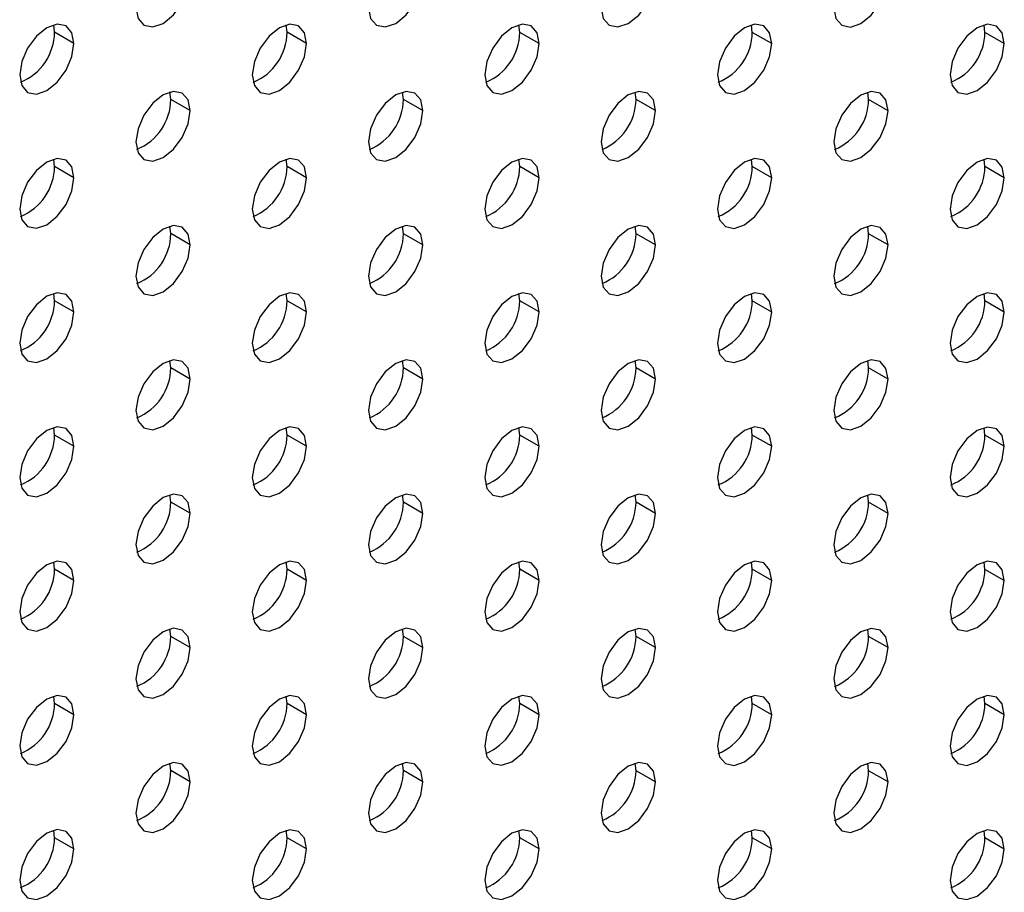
# Model space of a CAD drawing. Header units: millimetres. Extents: x 0 to 1118, y 0 to 864.
# Tile 361 of 397: x 1024.96 to 1028.55, y 697.91 to 701.1. Entities that reach past the tile are written whole.
import ezdxf

# ---------------------------------------------------------------- set-up
doc = ezdxf.new("R2010")
doc.units = ezdxf.units.MM

msp = doc.modelspace()

# ---------------------------------------------------------------- linework, layer by layer
at = {"color": 7, "linetype": 'Continuous', "lineweight": 25}
for p, q in [((1025.0851, 701.0524), (1025.0818, 701.0795)), ((1025.9336, 701.0523), (1025.9304, 701.0794)), ((1026.7821, 701.0522), (1026.7789, 701.0793)), ((1027.6306, 701.0522), (1027.6274, 701.0792)), ((1028.4792, 701.0521), (1028.4759, 701.0792)), ((1025.1558, 701.0116), (1025.0851, 701.0524)), ((1026.0043, 701.0115), (1025.9336, 701.0523)), ((1026.8528, 701.0114), (1026.7821, 701.0522)), ((1027.7013, 701.0113), (1027.6306, 701.0522)), ((1028.5499, 701.0113), (1028.4792, 701.0521)), ((1025.5093, 700.8074), (1025.5061, 700.8345)), ((1026.3578, 700.8073), (1026.3546, 700.8344)), ((1027.2064, 700.8072), (1027.2031, 700.8343)), ((1028.0549, 700.8071), (1028.0517, 700.8342)), ((1025.58, 700.7666), (1025.5093, 700.8074)), ((1026.4286, 700.7665), (1026.3578, 700.8073)), ((1027.2771, 700.7664), (1027.2064, 700.8072)), ((1028.1256, 700.7663), (1028.0549, 700.8071)), ((1025.0851, 700.5625), (1025.0818, 700.5896)), ((1025.9336, 700.5624), (1025.9304, 700.5895)), ((1026.7821, 700.5623), (1026.7789, 700.5894)), ((1027.6306, 700.5622), (1027.6274, 700.5893)), ((1028.4792, 700.5621), (1028.4759, 700.5892)), ((1025.1558, 700.5216), (1025.0851, 700.5625)), ((1026.0043, 700.5216), (1025.9336, 700.5624)), ((1026.8528, 700.5215), (1026.7821, 700.5623)), ((1027.7013, 700.5214), (1027.6306, 700.5622)), ((1028.5499, 700.5213), (1028.4792, 700.5621)), ((1025.5093, 700.3175), (1025.5061, 700.3446)), ((1025.58, 700.2766), (1025.5093, 700.3175)), ((1026.3578, 700.3174), (1026.3546, 700.3445)), ((1026.4286, 700.2766), (1026.3578, 700.3174)), ((1027.2064, 700.3173), (1027.2031, 700.3444)), ((1027.2771, 700.2765), (1027.2064, 700.3173)), ((1028.0549, 700.3172), (1028.0517, 700.3443)), ((1028.1256, 700.2764), (1028.0549, 700.3172)), ((1025.0851, 700.0725), (1025.0818, 700.0996)), ((1025.1558, 700.0317), (1025.0851, 700.0725)), ((1025.9336, 700.0725), (1025.9304, 700.0996)), ((1026.0043, 700.0316), (1025.9336, 700.0725)), ((1026.7821, 700.0724), (1026.7789, 700.0995)), ((1026.8528, 700.0316), (1026.7821, 700.0724)), ((1027.6306, 700.0723), (1027.6274, 700.0994)), ((1027.7013, 700.0315), (1027.6306, 700.0723)), ((1028.4792, 700.0722), (1028.4759, 700.0993)), ((1028.5499, 700.0314), (1028.4792, 700.0722)), ((1025.5093, 699.8275), (1025.5061, 699.8546)), ((1026.3578, 699.8275), (1026.3546, 699.8545)), ((1027.2064, 699.8274), (1027.2031, 699.8545)), ((1028.0549, 699.8273), (1028.0517, 699.8544)), ((1025.58, 699.7867), (1025.5093, 699.8275)), ((1026.4286, 699.7866), (1026.3578, 699.8275)), ((1027.2771, 699.7866), (1027.2064, 699.8274)), ((1028.1256, 699.7865), (1028.0549, 699.8273)), ((1025.0851, 699.5826), (1025.0818, 699.6097)), ((1025.9336, 699.5825), (1025.9304, 699.6096)), ((1026.7821, 699.5825), (1026.7789, 699.6095)), ((1027.6306, 699.5824), (1027.6274, 699.6095)), ((1028.4792, 699.5823), (1028.4759, 699.6094)), ((1025.1558, 699.5418), (1025.0851, 699.5826)), ((1026.0043, 699.5417), (1025.9336, 699.5825)), ((1026.8528, 699.5416), (1026.7821, 699.5825)), ((1027.7013, 699.5416), (1027.6306, 699.5824)), ((1028.5499, 699.5415), (1028.4792, 699.5823)), ((1025.5093, 699.3376), (1025.5061, 699.3647)), ((1026.3578, 699.3375), (1026.3546, 699.3646)), ((1027.2064, 699.3375), (1027.2031, 699.3645)), ((1028.0549, 699.3374), (1028.0517, 699.3645)), ((1025.58, 699.2968), (1025.5093, 699.3376)), ((1026.4286, 699.2967), (1026.3578, 699.3375)), ((1027.2771, 699.2966), (1027.2064, 699.3375)), ((1028.1256, 699.2966), (1028.0549, 699.3374)), ((1025.0851, 699.0927), (1025.0818, 699.1198)), ((1025.9336, 699.0926), (1025.9304, 699.1197)), ((1026.7821, 699.0925), (1026.7789, 699.1196)), ((1027.6306, 699.0925), (1027.6274, 699.1195)), ((1028.4792, 699.0924), (1028.4759, 699.1195)), ((1025.1558, 699.0519), (1025.0851, 699.0927)), ((1026.0043, 699.0518), (1025.9336, 699.0926)), ((1026.8528, 699.0517), (1026.7821, 699.0925)), ((1027.7013, 699.0516), (1027.6306, 699.0925)), ((1028.5499, 699.0516), (1028.4792, 699.0924)), ((1025.5093, 698.8477), (1025.5061, 698.8748)), ((1025.58, 698.8069), (1025.5093, 698.8477)), ((1026.3578, 698.8476), (1026.3546, 698.8747)), ((1026.4286, 698.8068), (1026.3578, 698.8476)), ((1027.2064, 698.8475), (1027.2031, 698.8746)), ((1027.2771, 698.8067), (1027.2064, 698.8475)), ((1028.0549, 698.8475), (1028.0517, 698.8745)), ((1028.1256, 698.8066), (1028.0549, 698.8475)), ((1025.0851, 698.6028), (1025.0818, 698.6299)), ((1025.9336, 698.6027), (1025.9304, 698.6298)), ((1026.7821, 698.6026), (1026.7789, 698.6297)), ((1027.6306, 698.6025), (1027.6274, 698.6296)), ((1028.4792, 698.6024), (1028.4759, 698.6295)), ((1025.1558, 698.5619), (1025.0851, 698.6028)), ((1026.0043, 698.5619), (1025.9336, 698.6027)), ((1026.8528, 698.5618), (1026.7821, 698.6026)), ((1027.7013, 698.5617), (1027.6306, 698.6025)), ((1028.5499, 698.5616), (1028.4792, 698.6024)), ((1025.5093, 698.3578), (1025.5061, 698.3849)), ((1026.3578, 698.3577), (1026.3546, 698.3848)), ((1027.2064, 698.3576), (1027.2031, 698.3847)), ((1028.0549, 698.3575), (1028.0517, 698.3846)), ((1025.58, 698.3169), (1025.5093, 698.3578)), ((1026.4286, 698.3169), (1026.3578, 698.3577)), ((1027.2771, 698.3168), (1027.2064, 698.3576)), ((1028.1256, 698.3167), (1028.0549, 698.3575)), ((1025.0851, 698.1128), (1025.0818, 698.1399)), ((1025.9336, 698.1128), (1025.9304, 698.1399)), ((1026.7821, 698.1127), (1026.7789, 698.1398)), ((1027.6306, 698.1126), (1027.6274, 698.1397)), ((1028.4792, 698.1125), (1028.4759, 698.1396)), ((1025.1558, 698.072), (1025.0851, 698.1128)), ((1026.0043, 698.0719), (1025.9336, 698.1128)), ((1026.8528, 698.0719), (1026.7821, 698.1127)), ((1027.7013, 698.0718), (1027.6306, 698.1126)), ((1028.5499, 698.0717), (1028.4792, 698.1125))]:
    msp.add_line(p, q, dxfattribs=at)
at = {"color": 7, "linetype": 'Continuous', "lineweight": 25, "flags": 128}
for points in [[(1025.382, 701.1422), (1025.3896, 701.1028), (1025.411, 701.0781), (1025.4431, 701.0719), (1025.481, 701.085), (1025.5189, 701.1156), (1025.551, 701.1589), (1025.5725, 701.2084), (1025.58, 701.2565)], [(1026.2306, 701.1421), (1026.2381, 701.1027), (1026.2596, 701.078), (1026.2917, 701.0718), (1026.3296, 701.0849), (1026.3674, 701.1155), (1026.3996, 701.1588), (1026.421, 701.2083), (1026.4286, 701.2564)], [(1027.0791, 701.142), (1027.0866, 701.1026), (1027.1081, 701.0779), (1027.1402, 701.0717), (1027.1781, 701.0849), (1027.216, 701.1154), (1027.2481, 701.1588), (1027.2695, 701.2082), (1027.2771, 701.2563)], [(1027.9276, 701.142), (1027.9352, 701.1026), (1027.9566, 701.0779), (1027.9887, 701.0716), (1028.0266, 701.0848), (1028.0645, 701.1154), (1028.0966, 701.1587), (1028.1181, 701.2082), (1028.1256, 701.2563)], [(1025.1558, 701.0116), (1025.1482, 701.051), (1025.1268, 701.0757), (1025.0947, 701.0819), (1025.0568, 701.0687), (1025.0189, 701.0382), (1024.9868, 700.9948), (1024.9653, 700.9454), (1024.9578, 700.8973)], [(1026.0043, 701.0115), (1025.9968, 701.0509), (1025.9753, 701.0756), (1025.9432, 701.0818), (1025.9053, 701.0687), (1025.8674, 701.0381), (1025.8353, 700.9948), (1025.8138, 700.9453), (1025.8063, 700.8972)], [(1026.8528, 701.0114), (1026.8453, 701.0508), (1026.8238, 701.0755), (1026.7917, 701.0817), (1026.7538, 701.0686), (1026.7159, 701.038), (1026.6838, 700.9947), (1026.6624, 700.9452), (1026.6548, 700.8971)], [(1027.7013, 701.0113), (1027.6938, 701.0507), (1027.6724, 701.0754), (1027.6402, 701.0817), (1027.6024, 701.0685), (1027.5645, 701.0379), (1027.5324, 700.9946), (1027.5109, 700.9451), (1027.5034, 700.897)], [(1028.5499, 701.0113), (1028.5423, 701.0506), (1028.5209, 701.0753), (1028.4888, 701.0816), (1028.4509, 701.0684), (1028.413, 701.0378), (1028.3809, 700.9945), (1028.3594, 700.9451), (1028.3519, 700.897)], [(1024.9578, 700.8973), (1024.9653, 700.8579), (1024.9868, 700.8332), (1025.0189, 700.8269), (1025.0568, 700.8401), (1025.0947, 700.8707), (1025.1268, 700.914), (1025.1482, 700.9635), (1025.1558, 701.0116)], [(1025.8063, 700.8972), (1025.8138, 700.8578), (1025.8353, 700.8331), (1025.8674, 700.8269), (1025.9053, 700.84), (1025.9432, 700.8706), (1025.9753, 700.9139), (1025.9968, 700.9634), (1026.0043, 701.0115)], [(1026.6548, 700.8971), (1026.6624, 700.8577), (1026.6838, 700.833), (1026.7159, 700.8268), (1026.7538, 700.8399), (1026.7917, 700.8705), (1026.8238, 700.9138), (1026.8453, 700.9633), (1026.8528, 701.0114)], [(1027.5034, 700.897), (1027.5109, 700.8576), (1027.5324, 700.8329), (1027.5645, 700.8267), (1027.6024, 700.8399), (1027.6402, 700.8704), (1027.6724, 700.9138), (1027.6938, 700.9632), (1027.7013, 701.0113)], [(1028.3519, 700.897), (1028.3594, 700.8576), (1028.3809, 700.8329), (1028.413, 700.8266), (1028.4509, 700.8398), (1028.4888, 700.8704), (1028.5209, 700.9137), (1028.5423, 700.9632), (1028.5499, 701.0113)], [(1025.58, 700.7666), (1025.5725, 700.806), (1025.551, 700.8307), (1025.5189, 700.8369), (1025.481, 700.8237), (1025.4431, 700.7932), (1025.411, 700.7498), (1025.3896, 700.7004), (1025.382, 700.6523)], [(1026.4286, 700.7665), (1026.421, 700.8059), (1026.3996, 700.8306), (1026.3674, 700.8368), (1026.3296, 700.8237), (1026.2917, 700.7931), (1026.2596, 700.7498), (1026.2381, 700.7003), (1026.2306, 700.6522)], [(1027.2771, 700.7664), (1027.2695, 700.8058), (1027.2481, 700.8305), (1027.216, 700.8367), (1027.1781, 700.8236), (1027.1402, 700.793), (1027.1081, 700.7497), (1027.0866, 700.7002), (1027.0791, 700.6521)], [(1028.1256, 700.7663), (1028.1181, 700.8057), (1028.0966, 700.8304), (1028.0645, 700.8367), (1028.0266, 700.8235), (1027.9887, 700.7929), (1027.9566, 700.7496), (1027.9352, 700.7001), (1027.9276, 700.652)], [(1025.382, 700.6523), (1025.3896, 700.6129), (1025.411, 700.5882), (1025.4431, 700.5819), (1025.481, 700.5951), (1025.5189, 700.6257), (1025.551, 700.669), (1025.5725, 700.7185), (1025.58, 700.7666)], [(1026.2306, 700.6522), (1026.2381, 700.6128), (1026.2596, 700.5881), (1026.2917, 700.5819), (1026.3296, 700.595), (1026.3674, 700.6256), (1026.3996, 700.6689), (1026.421, 700.7184), (1026.4286, 700.7665)], [(1027.0791, 700.6521), (1027.0866, 700.6127), (1027.1081, 700.588), (1027.1402, 700.5818), (1027.1781, 700.5949), (1027.216, 700.6255), (1027.2481, 700.6688), (1027.2695, 700.7183), (1027.2771, 700.7664)], [(1027.9276, 700.652), (1027.9352, 700.6126), (1027.9566, 700.5879), (1027.9887, 700.5817), (1028.0266, 700.5949), (1028.0645, 700.6254), (1028.0966, 700.6688), (1028.1181, 700.7182), (1028.1256, 700.7663)], [(1025.1558, 700.5216), (1025.1482, 700.561), (1025.1268, 700.5857), (1025.0947, 700.592), (1025.0568, 700.5788), (1025.0189, 700.5482), (1024.9868, 700.5049), (1024.9653, 700.4554), (1024.9578, 700.4073)], [(1026.0043, 700.5216), (1025.9968, 700.561), (1025.9753, 700.5857), (1025.9432, 700.5919), (1025.9053, 700.5787), (1025.8674, 700.5482), (1025.8353, 700.5048), (1025.8138, 700.4554), (1025.8063, 700.4073)], [(1026.8528, 700.5215), (1026.8453, 700.5609), (1026.8238, 700.5856), (1026.7917, 700.5918), (1026.7538, 700.5787), (1026.7159, 700.5481), (1026.6838, 700.5048), (1026.6624, 700.4553), (1026.6548, 700.4072)], [(1027.7013, 700.5214), (1027.6938, 700.5608), (1027.6724, 700.5855), (1027.6402, 700.5917), (1027.6024, 700.5786), (1027.5645, 700.548), (1027.5324, 700.5047), (1027.5109, 700.4552), (1027.5034, 700.4071)], [(1028.5499, 700.5213), (1028.5423, 700.5607), (1028.5209, 700.5854), (1028.4888, 700.5917), (1028.4509, 700.5785), (1028.413, 700.5479), (1028.3809, 700.5046), (1028.3594, 700.4551), (1028.3519, 700.407)], [(1024.9578, 700.4073), (1024.9653, 700.368), (1024.9868, 700.3433), (1025.0189, 700.337), (1025.0568, 700.3502), (1025.0947, 700.3808), (1025.1268, 700.4241), (1025.1482, 700.4735), (1025.1558, 700.5216)], [(1025.8063, 700.4073), (1025.8138, 700.3679), (1025.8353, 700.3432), (1025.8674, 700.3369), (1025.9053, 700.3501), (1025.9432, 700.3807), (1025.9753, 700.424), (1025.9968, 700.4735), (1026.0043, 700.5216)], [(1026.6548, 700.4072), (1026.6624, 700.3678), (1026.6838, 700.3431), (1026.7159, 700.3369), (1026.7538, 700.35), (1026.7917, 700.3806), (1026.8238, 700.4239), (1026.8453, 700.4734), (1026.8528, 700.5215)], [(1027.5034, 700.4071), (1027.5109, 700.3677), (1027.5324, 700.343), (1027.5645, 700.3368), (1027.6024, 700.3499), (1027.6402, 700.3805), (1027.6724, 700.4238), (1027.6938, 700.4733), (1027.7013, 700.5214)], [(1028.3519, 700.407), (1028.3594, 700.3676), (1028.3809, 700.3429), (1028.413, 700.3367), (1028.4509, 700.3499), (1028.4888, 700.3804), (1028.5209, 700.4238), (1028.5423, 700.4732), (1028.5499, 700.5213)], [(1025.58, 700.2766), (1025.5725, 700.316), (1025.551, 700.3407), (1025.5189, 700.347), (1025.481, 700.3338), (1025.4431, 700.3032), (1025.411, 700.2599), (1025.3896, 700.2104), (1025.382, 700.1623)], [(1026.4286, 700.2766), (1026.421, 700.316), (1026.3996, 700.3407), (1026.3674, 700.3469), (1026.3296, 700.3337), (1026.2917, 700.3032), (1026.2596, 700.2598), (1026.2381, 700.2104), (1026.2306, 700.1623)], [(1027.2771, 700.2765), (1027.2695, 700.3159), (1027.2481, 700.3406), (1027.216, 700.3468), (1027.1781, 700.3337), (1027.1402, 700.3031), (1027.1081, 700.2598), (1027.0866, 700.2103), (1027.0791, 700.1622)], [(1028.1256, 700.2764), (1028.1181, 700.3158), (1028.0966, 700.3405), (1028.0645, 700.3467), (1028.0266, 700.3336), (1027.9887, 700.303), (1027.9566, 700.2597), (1027.9352, 700.2102), (1027.9276, 700.1621)], [(1025.382, 700.1623), (1025.3896, 700.1229), (1025.411, 700.0983), (1025.4431, 700.092), (1025.481, 700.1052), (1025.5189, 700.1358), (1025.551, 700.1791), (1025.5725, 700.2285), (1025.58, 700.2766)], [(1026.2306, 700.1623), (1026.2381, 700.1229), (1026.2596, 700.0982), (1026.2917, 700.0919), (1026.3296, 700.1051), (1026.3674, 700.1357), (1026.3996, 700.179), (1026.421, 700.2285), (1026.4286, 700.2766)], [(1027.0791, 700.1622), (1027.0866, 700.1228), (1027.1081, 700.0981), (1027.1402, 700.0919), (1027.1781, 700.105), (1027.216, 700.1356), (1027.2481, 700.1789), (1027.2695, 700.2284), (1027.2771, 700.2765)], [(1027.9276, 700.1621), (1027.9352, 700.1227), (1027.9566, 700.098), (1027.9887, 700.0918), (1028.0266, 700.1049), (1028.0645, 700.1355), (1028.0966, 700.1788), (1028.1181, 700.2283), (1028.1256, 700.2764)], [(1025.1558, 700.0317), (1025.1482, 700.0711), (1025.1268, 700.0958), (1025.0947, 700.1021), (1025.0568, 700.0889), (1025.0189, 700.0583), (1024.9868, 700.015), (1024.9653, 699.9655), (1024.9578, 699.9174)], [(1026.0043, 700.0316), (1025.9968, 700.071), (1025.9753, 700.0957), (1025.9432, 700.102), (1025.9053, 700.0888), (1025.8674, 700.0582), (1025.8353, 700.0149), (1025.8138, 699.9654), (1025.8063, 699.9173)], [(1026.8528, 700.0316), (1026.8453, 700.071), (1026.8238, 700.0957), (1026.7917, 700.1019), (1026.7538, 700.0887), (1026.7159, 700.0582), (1026.6838, 700.0148), (1026.6624, 699.9654), (1026.6548, 699.9173)], [(1027.7013, 700.0315), (1027.6938, 700.0709), (1027.6724, 700.0956), (1027.6402, 700.1018), (1027.6024, 700.0886), (1027.5645, 700.0581), (1027.5324, 700.0148), (1027.5109, 699.9653), (1027.5034, 699.9172)], [(1028.5499, 700.0314), (1028.5423, 700.0708), (1028.5209, 700.0955), (1028.4888, 700.1017), (1028.4509, 700.0886), (1028.413, 700.058), (1028.3809, 700.0147), (1028.3594, 699.9652), (1028.3519, 699.9171)], [(1024.9578, 699.9174), (1024.9653, 699.878), (1024.9868, 699.8533), (1025.0189, 699.8471), (1025.0568, 699.8603), (1025.0947, 699.8908), (1025.1268, 699.9341), (1025.1482, 699.9836), (1025.1558, 700.0317)], [(1025.8063, 699.9173), (1025.8138, 699.8779), (1025.8353, 699.8532), (1025.8674, 699.847), (1025.9053, 699.8602), (1025.9432, 699.8907), (1025.9753, 699.9341), (1025.9968, 699.9835), (1026.0043, 700.0316)], [(1026.6548, 699.9173), (1026.6624, 699.8779), (1026.6838, 699.8532), (1026.7159, 699.8469), (1026.7538, 699.8601), (1026.7917, 699.8907), (1026.8238, 699.934), (1026.8453, 699.9835), (1026.8528, 700.0316)], [(1027.5034, 699.9172), (1027.5109, 699.8778), (1027.5324, 699.8531), (1027.5645, 699.8469), (1027.6024, 699.86), (1027.6402, 699.8906), (1027.6724, 699.9339), (1027.6938, 699.9834), (1027.7013, 700.0315)], [(1028.3519, 699.9171), (1028.3594, 699.8777), (1028.3809, 699.853), (1028.413, 699.8468), (1028.4509, 699.8599), (1028.4888, 699.8905), (1028.5209, 699.9338), (1028.5423, 699.9833), (1028.5499, 700.0314)], [(1025.58, 699.7867), (1025.5725, 699.8261), (1025.551, 699.8508), (1025.5189, 699.8571), (1025.481, 699.8439), (1025.4431, 699.8133), (1025.411, 699.77), (1025.3896, 699.7205), (1025.382, 699.6724)], [(1026.4286, 699.7866), (1026.421, 699.826), (1026.3996, 699.8507), (1026.3674, 699.857), (1026.3296, 699.8438), (1026.2917, 699.8132), (1026.2596, 699.7699), (1026.2381, 699.7204), (1026.2306, 699.6723)], [(1027.2771, 699.7866), (1027.2695, 699.826), (1027.2481, 699.8507), (1027.216, 699.8569), (1027.1781, 699.8437), (1027.1402, 699.8132), (1027.1081, 699.7698), (1027.0866, 699.7204), (1027.0791, 699.6723)], [(1028.1256, 699.7865), (1028.1181, 699.8259), (1028.0966, 699.8506), (1028.0645, 699.8568), (1028.0266, 699.8436), (1027.9887, 699.8131), (1027.9566, 699.7698), (1027.9352, 699.7203), (1027.9276, 699.6722)], [(1025.382, 699.6724), (1025.3896, 699.633), (1025.411, 699.6083), (1025.4431, 699.6021), (1025.481, 699.6153), (1025.5189, 699.6458), (1025.551, 699.6891), (1025.5725, 699.7386), (1025.58, 699.7867)], [(1026.2306, 699.6723), (1026.2381, 699.6329), (1026.2596, 699.6082), (1026.2917, 699.602), (1026.3296, 699.6152), (1026.3674, 699.6457), (1026.3996, 699.6891), (1026.421, 699.7385), (1026.4286, 699.7866)], [(1027.0791, 699.6723), (1027.0866, 699.6329), (1027.1081, 699.6082), (1027.1402, 699.6019), (1027.1781, 699.6151), (1027.216, 699.6457), (1027.2481, 699.689), (1027.2695, 699.7385), (1027.2771, 699.7866)], [(1027.9276, 699.6722), (1027.9352, 699.6328), (1027.9566, 699.6081), (1027.9887, 699.6018), (1028.0266, 699.615), (1028.0645, 699.6456), (1028.0966, 699.6889), (1028.1181, 699.7384), (1028.1256, 699.7865)], [(1025.1558, 699.5418), (1025.1482, 699.5812), (1025.1268, 699.6059), (1025.0947, 699.6121), (1025.0568, 699.599), (1025.0189, 699.5684), (1024.9868, 699.5251), (1024.9653, 699.4756), (1024.9578, 699.4275)], [(1026.0043, 699.5417), (1025.9968, 699.5811), (1025.9753, 699.6058), (1025.9432, 699.6121), (1025.9053, 699.5989), (1025.8674, 699.5683), (1025.8353, 699.525), (1025.8138, 699.4755), (1025.8063, 699.4274)], [(1026.8528, 699.5416), (1026.8453, 699.581), (1026.8238, 699.6057), (1026.7917, 699.612), (1026.7538, 699.5988), (1026.7159, 699.5682), (1026.6838, 699.5249), (1026.6624, 699.4754), (1026.6548, 699.4273)], [(1027.7013, 699.5416), (1027.6938, 699.581), (1027.6724, 699.6057), (1027.6402, 699.6119), (1027.6024, 699.5987), (1027.5645, 699.5682), (1027.5324, 699.5248), (1027.5109, 699.4754), (1027.5034, 699.4273)], [(1028.5499, 699.5415), (1028.5423, 699.5809), (1028.5209, 699.6056), (1028.4888, 699.6118), (1028.4509, 699.5986), (1028.413, 699.5681), (1028.3809, 699.5248), (1028.3594, 699.4753), (1028.3519, 699.4272)], [(1024.9578, 699.4275), (1024.9653, 699.3881), (1024.9868, 699.3634), (1025.0189, 699.3572), (1025.0568, 699.3703), (1025.0947, 699.4009), (1025.1268, 699.4442), (1025.1482, 699.4937), (1025.1558, 699.5418)], [(1025.8063, 699.4274), (1025.8138, 699.388), (1025.8353, 699.3633), (1025.8674, 699.3571), (1025.9053, 699.3703), (1025.9432, 699.4008), (1025.9753, 699.4441), (1025.9968, 699.4936), (1026.0043, 699.5417)], [(1026.6548, 699.4273), (1026.6624, 699.3879), (1026.6838, 699.3632), (1026.7159, 699.357), (1026.7538, 699.3702), (1026.7917, 699.4007), (1026.8238, 699.4441), (1026.8453, 699.4935), (1026.8528, 699.5416)], [(1027.5034, 699.4273), (1027.5109, 699.3879), (1027.5324, 699.3632), (1027.5645, 699.3569), (1027.6024, 699.3701), (1027.6402, 699.4007), (1027.6724, 699.444), (1027.6938, 699.4935), (1027.7013, 699.5416)], [(1028.3519, 699.4272), (1028.3594, 699.3878), (1028.3809, 699.3631), (1028.413, 699.3568), (1028.4509, 699.37), (1028.4888, 699.4006), (1028.5209, 699.4439), (1028.5423, 699.4934), (1028.5499, 699.5415)], [(1025.58, 699.2968), (1025.5725, 699.3362), (1025.551, 699.3609), (1025.5189, 699.3671), (1025.481, 699.354), (1025.4431, 699.3234), (1025.411, 699.2801), (1025.3896, 699.2306), (1025.382, 699.1825)], [(1026.4286, 699.2967), (1026.421, 699.3361), (1026.3996, 699.3608), (1026.3674, 699.3671), (1026.3296, 699.3539), (1026.2917, 699.3233), (1026.2596, 699.28), (1026.2381, 699.2305), (1026.2306, 699.1824)], [(1027.2771, 699.2966), (1027.2695, 699.336), (1027.2481, 699.3607), (1027.216, 699.367), (1027.1781, 699.3538), (1027.1402, 699.3232), (1027.1081, 699.2799), (1027.0866, 699.2304), (1027.0791, 699.1823)], [(1028.1256, 699.2966), (1028.1181, 699.336), (1028.0966, 699.3607), (1028.0645, 699.3669), (1028.0266, 699.3537), (1027.9887, 699.3232), (1027.9566, 699.2798), (1027.9352, 699.2304), (1027.9276, 699.1823)], [(1025.382, 699.1825), (1025.3896, 699.1431), (1025.411, 699.1184), (1025.4431, 699.1122), (1025.481, 699.1253), (1025.5189, 699.1559), (1025.551, 699.1992), (1025.5725, 699.2487), (1025.58, 699.2968)], [(1026.2306, 699.1824), (1026.2381, 699.143), (1026.2596, 699.1183), (1026.2917, 699.1121), (1026.3296, 699.1253), (1026.3674, 699.1558), (1026.3996, 699.1991), (1026.421, 699.2486), (1026.4286, 699.2967)], [(1027.0791, 699.1823), (1027.0866, 699.1429), (1027.1081, 699.1182), (1027.1402, 699.112), (1027.1781, 699.1252), (1027.216, 699.1557), (1027.2481, 699.1991), (1027.2695, 699.2485), (1027.2771, 699.2966)], [(1027.9276, 699.1823), (1027.9352, 699.1429), (1027.9566, 699.1182), (1027.9887, 699.1119), (1028.0266, 699.1251), (1028.0645, 699.1557), (1028.0966, 699.199), (1028.1181, 699.2485), (1028.1256, 699.2966)], [(1025.1558, 699.0519), (1025.1482, 699.0913), (1025.1268, 699.116), (1025.0947, 699.1222), (1025.0568, 699.109), (1025.0189, 699.0785), (1024.9868, 699.0351), (1024.9653, 698.9857), (1024.9578, 698.9376)], [(1026.0043, 699.0518), (1025.9968, 699.0912), (1025.9753, 699.1159), (1025.9432, 699.1221), (1025.9053, 699.109), (1025.8674, 699.0784), (1025.8353, 699.0351), (1025.8138, 698.9856), (1025.8063, 698.9375)], [(1026.8528, 699.0517), (1026.8453, 699.0911), (1026.8238, 699.1158), (1026.7917, 699.122), (1026.7538, 699.1089), (1026.7159, 699.0783), (1026.6838, 699.035), (1026.6624, 698.9855), (1026.6548, 698.9374)], [(1027.7013, 699.0516), (1027.6938, 699.091), (1027.6724, 699.1157), (1027.6402, 699.122), (1027.6024, 699.1088), (1027.5645, 699.0782), (1027.5324, 699.0349), (1027.5109, 698.9854), (1027.5034, 698.9373)], [(1028.5499, 699.0516), (1028.5423, 699.091), (1028.5209, 699.1156), (1028.4888, 699.1219), (1028.4509, 699.1087), (1028.413, 699.0781), (1028.3809, 699.0348), (1028.3594, 698.9854), (1028.3519, 698.9373)], [(1024.9578, 698.9376), (1024.9653, 698.8982), (1024.9868, 698.8735), (1025.0189, 698.8672), (1025.0568, 698.8804), (1025.0947, 698.911), (1025.1268, 698.9543), (1025.1482, 699.0038), (1025.1558, 699.0519)], [(1025.8063, 698.9375), (1025.8138, 698.8981), (1025.8353, 698.8734), (1025.8674, 698.8672), (1025.9053, 698.8803), (1025.9432, 698.9109), (1025.9753, 698.9542), (1025.9968, 699.0037), (1026.0043, 699.0518)], [(1026.6548, 698.9374), (1026.6624, 698.898), (1026.6838, 698.8733), (1026.7159, 698.8671), (1026.7538, 698.8802), (1026.7917, 698.9108), (1026.8238, 698.9541), (1026.8453, 699.0036), (1026.8528, 699.0517)], [(1027.5034, 698.9373), (1027.5109, 698.8979), (1027.5324, 698.8732), (1027.5645, 698.867), (1027.6024, 698.8802), (1027.6402, 698.9107), (1027.6724, 698.9541), (1027.6938, 699.0035), (1027.7013, 699.0516)], [(1028.3519, 698.9373), (1028.3594, 698.8979), (1028.3809, 698.8732), (1028.413, 698.8669), (1028.4509, 698.8801), (1028.4888, 698.9107), (1028.5209, 698.954), (1028.5423, 699.0035), (1028.5499, 699.0516)], [(1025.58, 698.8069), (1025.5725, 698.8463), (1025.551, 698.871), (1025.5189, 698.8772), (1025.481, 698.864), (1025.4431, 698.8335), (1025.411, 698.7901), (1025.3896, 698.7407), (1025.382, 698.6926)], [(1026.4286, 698.8068), (1026.421, 698.8462), (1026.3996, 698.8709), (1026.3674, 698.8771), (1026.3296, 698.864), (1026.2917, 698.8334), (1026.2596, 698.7901), (1026.2381, 698.7406), (1026.2306, 698.6925)], [(1027.2771, 698.8067), (1027.2695, 698.8461), (1027.2481, 698.8708), (1027.216, 698.877), (1027.1781, 698.8639), (1027.1402, 698.8333), (1027.1081, 698.79), (1027.0866, 698.7405), (1027.0791, 698.6924)], [(1028.1256, 698.8066), (1028.1181, 698.846), (1028.0966, 698.8707), (1028.0645, 698.877), (1028.0266, 698.8638), (1027.9887, 698.8332), (1027.9566, 698.7899), (1027.9352, 698.7404), (1027.9276, 698.6923)], [(1025.382, 698.6926), (1025.3896, 698.6532), (1025.411, 698.6285), (1025.4431, 698.6222), (1025.481, 698.6354), (1025.5189, 698.666), (1025.551, 698.7093), (1025.5725, 698.7588), (1025.58, 698.8069)], [(1026.2306, 698.6925), (1026.2381, 698.6531), (1026.2596, 698.6284), (1026.2917, 698.6222), (1026.3296, 698.6353), (1026.3674, 698.6659), (1026.3996, 698.7092), (1026.421, 698.7587), (1026.4286, 698.8068)], [(1027.0791, 698.6924), (1027.0866, 698.653), (1027.1081, 698.6283), (1027.1402, 698.6221), (1027.1781, 698.6352), (1027.216, 698.6658), (1027.2481, 698.7091), (1027.2695, 698.7586), (1027.2771, 698.8067)], [(1027.9276, 698.6923), (1027.9352, 698.6529), (1027.9566, 698.6282), (1027.9887, 698.622), (1028.0266, 698.6352), (1028.0645, 698.6657), (1028.0966, 698.7091), (1028.1181, 698.7585), (1028.1256, 698.8066)], [(1025.1558, 698.5619), (1025.1482, 698.6013), (1025.1268, 698.626), (1025.0947, 698.6323), (1025.0568, 698.6191), (1025.0189, 698.5885), (1024.9868, 698.5452), (1024.9653, 698.4957), (1024.9578, 698.4477)], [(1026.0043, 698.5619), (1025.9968, 698.6013), (1025.9753, 698.626), (1025.9432, 698.6322), (1025.9053, 698.619), (1025.8674, 698.5885), (1025.8353, 698.5451), (1025.8138, 698.4957), (1025.8063, 698.4476)], [(1026.8528, 698.5618), (1026.8453, 698.6012), (1026.8238, 698.6259), (1026.7917, 698.6321), (1026.7538, 698.619), (1026.7159, 698.5884), (1026.6838, 698.5451), (1026.6624, 698.4956), (1026.6548, 698.4475)], [(1027.7013, 698.5617), (1027.6938, 698.6011), (1027.6724, 698.6258), (1027.6402, 698.632), (1027.6024, 698.6189), (1027.5645, 698.5883), (1027.5324, 698.545), (1027.5109, 698.4955), (1027.5034, 698.4474)], [(1028.5499, 698.5616), (1028.5423, 698.601), (1028.5209, 698.6257), (1028.4888, 698.632), (1028.4509, 698.6188), (1028.413, 698.5882), (1028.3809, 698.5449), (1028.3594, 698.4954), (1028.3519, 698.4473)], [(1024.9578, 698.4477), (1024.9653, 698.4083), (1024.9868, 698.3836), (1025.0189, 698.3773), (1025.0568, 698.3905), (1025.0947, 698.4211), (1025.1268, 698.4644), (1025.1482, 698.5139), (1025.1558, 698.5619)], [(1025.8063, 698.4476), (1025.8138, 698.4082), (1025.8353, 698.3835), (1025.8674, 698.3772), (1025.9053, 698.3904), (1025.9432, 698.421), (1025.9753, 698.4643), (1025.9968, 698.5138), (1026.0043, 698.5619)], [(1026.6548, 698.4475), (1026.6624, 698.4081), (1026.6838, 698.3834), (1026.7159, 698.3772), (1026.7538, 698.3903), (1026.7917, 698.4209), (1026.8238, 698.4642), (1026.8453, 698.5137), (1026.8528, 698.5618)], [(1027.5034, 698.4474), (1027.5109, 698.408), (1027.5324, 698.3833), (1027.5645, 698.3771), (1027.6024, 698.3902), (1027.6402, 698.4208), (1027.6724, 698.4641), (1027.6938, 698.5136), (1027.7013, 698.5617)], [(1028.3519, 698.4473), (1028.3594, 698.4079), (1028.3809, 698.3832), (1028.413, 698.377), (1028.4509, 698.3902), (1028.4888, 698.4207), (1028.5209, 698.4641), (1028.5423, 698.5135), (1028.5499, 698.5616)], [(1025.58, 698.3169), (1025.5725, 698.3563), (1025.551, 698.381), (1025.5189, 698.3873), (1025.481, 698.3741), (1025.4431, 698.3435), (1025.411, 698.3002), (1025.3896, 698.2507), (1025.382, 698.2026)], [(1026.4286, 698.3169), (1026.421, 698.3563), (1026.3996, 698.381), (1026.3674, 698.3872), (1026.3296, 698.374), (1026.2917, 698.3435), (1026.2596, 698.3001), (1026.2381, 698.2507), (1026.2306, 698.2026)], [(1027.2771, 698.3168), (1027.2695, 698.3562), (1027.2481, 698.3809), (1027.216, 698.3871), (1027.1781, 698.374), (1027.1402, 698.3434), (1027.1081, 698.3001), (1027.0866, 698.2506), (1027.0791, 698.2025)], [(1028.1256, 698.3167), (1028.1181, 698.3561), (1028.0966, 698.3808), (1028.0645, 698.387), (1028.0266, 698.3739), (1027.9887, 698.3433), (1027.9566, 698.3), (1027.9352, 698.2505), (1027.9276, 698.2024)], [(1025.382, 698.2026), (1025.3896, 698.1633), (1025.411, 698.1386), (1025.4431, 698.1323), (1025.481, 698.1455), (1025.5189, 698.1761), (1025.551, 698.2194), (1025.5725, 698.2688), (1025.58, 698.3169)], [(1026.2306, 698.2026), (1026.2381, 698.1632), (1026.2596, 698.1385), (1026.2917, 698.1322), (1026.3296, 698.1454), (1026.3674, 698.176), (1026.3996, 698.2193), (1026.421, 698.2688), (1026.4286, 698.3169)], [(1027.0791, 698.2025), (1027.0866, 698.1631), (1027.1081, 698.1384), (1027.1402, 698.1322), (1027.1781, 698.1453), (1027.216, 698.1759), (1027.2481, 698.2192), (1027.2695, 698.2687), (1027.2771, 698.3168)], [(1027.9276, 698.2024), (1027.9352, 698.163), (1027.9566, 698.1383), (1027.9887, 698.1321), (1028.0266, 698.1452), (1028.0645, 698.1758), (1028.0966, 698.2191), (1028.1181, 698.2686), (1028.1256, 698.3167)], [(1025.1558, 698.072), (1025.1482, 698.1114), (1025.1268, 698.1361), (1025.0947, 698.1424), (1025.0568, 698.1292), (1025.0189, 698.0986), (1024.9868, 698.0553), (1024.9653, 698.0058), (1024.9578, 697.9577)], [(1026.0043, 698.0719), (1025.9968, 698.1113), (1025.9753, 698.136), (1025.9432, 698.1423), (1025.9053, 698.1291), (1025.8674, 698.0985), (1025.8353, 698.0552), (1025.8138, 698.0057), (1025.8063, 697.9576)], [(1026.8528, 698.0719), (1026.8453, 698.1113), (1026.8238, 698.136), (1026.7917, 698.1422), (1026.7538, 698.129), (1026.7159, 698.0985), (1026.6838, 698.0551), (1026.6624, 698.0057), (1026.6548, 697.9576)], [(1027.7013, 698.0718), (1027.6938, 698.1112), (1027.6724, 698.1359), (1027.6402, 698.1421), (1027.6024, 698.129), (1027.5645, 698.0984), (1027.5324, 698.0551), (1027.5109, 698.0056), (1027.5034, 697.9575)], [(1028.5499, 698.0717), (1028.5423, 698.1111), (1028.5209, 698.1358), (1028.4888, 698.142), (1028.4509, 698.1289), (1028.413, 698.0983), (1028.3809, 698.055), (1028.3594, 698.0055), (1028.3519, 697.9574)], [(1024.9578, 697.9577), (1024.9653, 697.9183), (1024.9868, 697.8936), (1025.0189, 697.8874), (1025.0568, 697.9006), (1025.0947, 697.9311), (1025.1268, 697.9745), (1025.1482, 698.0239), (1025.1558, 698.072)], [(1025.8063, 697.9576), (1025.8138, 697.9182), (1025.8353, 697.8936), (1025.8674, 697.8873), (1025.9053, 697.9005), (1025.9432, 697.9311), (1025.9753, 697.9744), (1025.9968, 698.0238), (1026.0043, 698.0719)], [(1026.6548, 697.9576), (1026.6624, 697.9182), (1026.6838, 697.8935), (1026.7159, 697.8872), (1026.7538, 697.9004), (1026.7917, 697.931), (1026.8238, 697.9743), (1026.8453, 698.0238), (1026.8528, 698.0719)], [(1027.5034, 697.9575), (1027.5109, 697.9181), (1027.5324, 697.8934), (1027.5645, 697.8872), (1027.6024, 697.9003), (1027.6402, 697.9309), (1027.6724, 697.9742), (1027.6938, 698.0237), (1027.7013, 698.0718)], [(1028.3519, 697.9574), (1028.3594, 697.918), (1028.3809, 697.8933), (1028.413, 697.8871), (1028.4509, 697.9002), (1028.4888, 697.9308), (1028.5209, 697.9741), (1028.5423, 698.0236), (1028.5499, 698.0717)]]:
    msp.add_lwpolyline(points, dxfattribs=at)
at = {"color": 7, "linetype": 'Continuous', "lineweight": 25}
for centre in [(1024.8849, 701.0553), (1025.7335, 701.0552), (1026.582, 701.0551), (1027.4305, 701.0551), (1028.2791, 701.055), (1025.3092, 700.8103), (1026.1577, 700.8102), (1027.0063, 700.8101), (1027.8548, 700.8101), (1024.8849, 700.5654), (1025.7335, 700.5653), (1026.582, 700.5652), (1027.4305, 700.5651), (1028.2791, 700.5651), (1025.3092, 700.3204), (1026.1577, 700.3203), (1027.0063, 700.3202), (1027.8548, 700.3201), (1024.8849, 700.0755), (1025.7335, 700.0754), (1026.582, 700.0753), (1027.4305, 700.0752), (1028.2791, 700.0751), (1025.3092, 699.8305), (1026.1577, 699.8304), (1027.0063, 699.8303), (1027.8548, 699.8302), (1024.8849, 699.5855), (1025.7335, 699.5854), (1026.582, 699.5854), (1027.4305, 699.5853), (1028.2791, 699.5852), (1025.3092, 699.3405), (1026.1577, 699.3404), (1027.0063, 699.3404), (1027.8548, 699.3403), (1024.8849, 699.0956), (1025.7335, 699.0955), (1026.582, 699.0954), (1027.4305, 699.0954), (1028.2791, 699.0953), (1025.3092, 698.8506), (1026.1577, 698.8505), (1027.0063, 698.8504), (1027.8548, 698.8504), (1024.8849, 698.6057), (1025.7335, 698.6056), (1026.582, 698.6055), (1027.4305, 698.6054), (1028.2791, 698.6054), (1025.3092, 698.3607), (1026.1577, 698.3606), (1027.0063, 698.3605), (1027.8548, 698.3604), (1024.8849, 698.1158), (1025.7335, 698.1157), (1026.582, 698.1156), (1027.4305, 698.1155), (1028.2791, 698.1154)]:
    msp.add_arc(centre, 0.2001, 292.337, 359.1667, dxfattribs=at)

doc.saveas('drawing.dxf')
